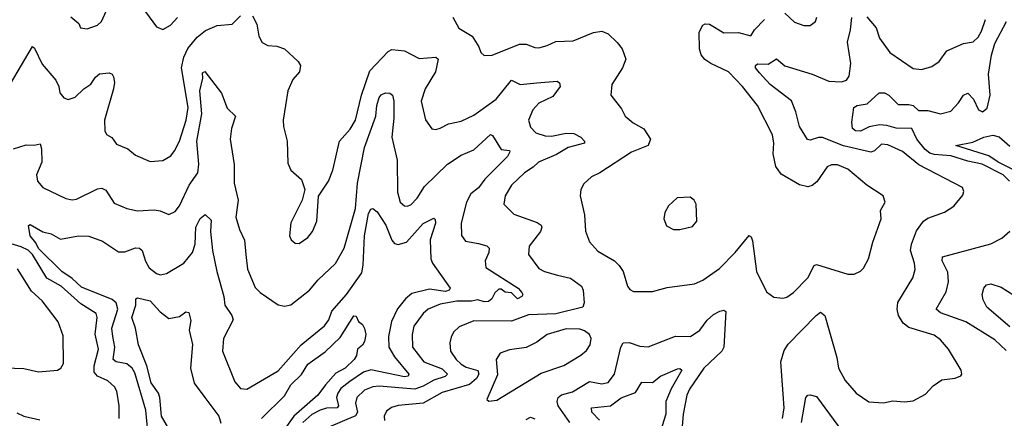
# Model space of a CAD drawing. Extents: x 1443846 to 1577407, y 839182 to 927291.
# Tile 409 of 535: x 1546045 to 1550729, y 898695 to 900594. Entities that reach past the tile are written whole.
import ezdxf

# ---------------------------------------------------------------- set-up
doc = ezdxf.new("R2010")
doc.units = 0

msp = doc.modelspace()

# ---------------------------------------------------------------- linework, layer by layer
at = {"layer": '0CON20XD'}
for points in [[(1546287.8, 900607.8), (1546326.2, 900575), (1546333.3, 900555), (1546365, 900550), (1546415, 900567.5), (1546434.3, 900585), (1546471.3, 900668.7)], [(1546625.5, 900655.5), (1546695, 900560), (1546725, 900546.2), (1546763, 900567), (1546795.4, 900604.6)], [(1546001.4, 900288.6), (1546105, 900466.2), (1546115, 900458.8), (1546151.5, 900381.5), (1546216.1, 900305), (1546230.7, 900275), (1546235.4, 900245), (1546255, 900222.2), (1546275, 900214.4), (1546308, 900225), (1546350, 900265), (1546383.3, 900286.7), (1546405, 900320), (1546425, 900335.5), (1546470.3, 900340.3), (1546484.4, 900334.4), (1546491.3, 900321.3), (1546495.5, 900295), (1546491.5, 900265), (1546448.8, 900115), (1546450, 900065), (1546457.5, 900047.5), (1546482.5, 900032.5), (1546505, 900000.6), (1546558.5, 899978.5), (1546595, 899948.1), (1546665, 899918.1), (1546726.4, 899923.6), (1546764.6, 899945.4), (1546781.5, 899968.5), (1546805, 900015.8), (1546836.5, 900115), (1546845.9, 900175), (1546814.7, 900365), (1546826.2, 900415), (1546845, 900457.1), (1546888.9, 900511.1), (1546928, 900542), (1546985, 900566.4), (1547055, 900572.5), (1547095, 900612.5)], [(1547152.8, 900612.8), (1547172.2, 900572.2), (1547182.2, 900515), (1547198.8, 900485), (1547225, 900470.8), (1547268.3, 900468.3), (1547304.6, 900454.6), (1547370, 900395), (1547381.4, 900375), (1547375.7, 900345), (1547345, 900308.8), (1547320.6, 900255), (1547298, 900115), (1547299.2, 900085), (1547316.9, 900015), (1547321.2, 899911.2), (1547335, 899877.5), (1547385, 899833.3), (1547401.2, 899785), (1547388.8, 899735), (1547334.4, 899625.6), (1547328.1, 899565), (1547336.2, 899545), (1547355, 899530), (1547375, 899527.5), (1547415, 899556.2), (1547437.1, 899585), (1547458.6, 899635), (1547466.1, 899753.9), (1547513.8, 899825), (1547535, 899876.7), (1547566.9, 900015), (1547617, 900073), (1547642.5, 900115), (1547670.4, 900235), (1547710.4, 900349.6), (1547797.9, 900442.1), (1547815, 900451.3), (1547875, 900444.6), (1547945, 900408.1), (1548025, 900415.5), (1548035, 900406.2), (1548022.8, 900345), (1547973.1, 900265), (1547954.7, 900205), (1547975, 900117.5), (1548005, 900074), (1548025, 900070.8), (1548045, 900077.1), (1548085, 900097.8), (1548145, 900110), (1548205, 900138.4), (1548311.2, 900215), (1548385, 900305.5), (1548425.3, 900285.3), (1548505, 900293.3), (1548601.7, 900301.7), (1548613.6, 900293.6), (1548616.2, 900275), (1548581.7, 900228.3), (1548515, 900196.6), (1548485.4, 900165), (1548465.4, 900115), (1548475, 900081.9), (1548500.6, 900055), (1548545, 900040), (1548575, 900039.8), (1548645, 900053.6), (1548681.2, 900051.2), (1548714.3, 900035), (1548731.4, 900015), (1548732, 900005), (1548655, 899985.3), (1548598.2, 899951.8), (1548512.5, 899915), (1548488.4, 899891.6), (1548445.8, 899864.2), (1548384.4, 899805), (1548354.4, 899755), (1548348, 899715), (1548395, 899667.8), (1548507.3, 899627.3), (1548525.7, 899615), (1548529.4, 899605), (1548523.3, 899585), (1548468.6, 899515), (1548465.7, 899475), (1548515, 899408.9), (1548541.2, 899395), (1548603.2, 899376.8), (1548665, 899362.5), (1548718.1, 899325), (1548725.3, 899305.3), (1548730, 899245), (1548724.3, 899225), (1548595, 899192.3), (1548465, 899188.9), (1548385, 899158.1), (1548205, 899159.3), (1548135, 899131.8), (1548108.9, 899105), (1548097.6, 899082.4), (1548090.5, 899055), (1548094.5, 899015), (1548121.3, 898975), (1548145, 898953.3), (1548169.4, 898939.4), (1548223.7, 898923.7), (1548229.6, 898905), (1548218.8, 898885), (1548185, 898855.9), (1548055, 898818.3), (1547965, 898767.5), (1547845, 898756.6), (1547813, 898747), (1547790.2, 898729.8), (1547779.4, 898705), (1547780.6, 898685)], [(1549684.7, 900624.7), (1549731.4, 900581.4), (1549775, 900565.7), (1549805, 900566.7), (1549831.2, 900585), (1549838, 900605)], [(1548105.5, 900605.5), (1548133.6, 900553.6), (1548197.1, 900515), (1548229.2, 900465), (1548238, 900438), (1548255, 900423.8), (1548292.5, 900425), (1548422.4, 900477.6), (1548455, 900477.7), (1548495, 900461.1), (1548515, 900460), (1548555, 900470.9), (1548595, 900490.5), (1548677.4, 900492.6), (1548775, 900532.5), (1548815, 900539.5), (1548845, 900525.6), (1548887.1, 900485), (1548910.6, 900455), (1548928.6, 900405), (1548912.9, 900365), (1548862.5, 900285), (1548858, 900235), (1548908.7, 900168.7), (1548925, 900134), (1548962.8, 900102.8), (1549014, 900074), (1549045.6, 900025), (1549034.3, 899995), (1548955, 899962.7), (1548805, 899864.2), (1548765, 899845.8), (1548728.3, 899811.7), (1548714, 899785), (1548711.4, 899755), (1548732.2, 899665), (1548736.6, 899586.6), (1548756.2, 899536.2), (1548795, 899491.1), (1548874.7, 899444.7), (1548897.5, 899422.5), (1548915.8, 899395), (1548936, 899325), (1548948.3, 899308.3), (1548965, 899300), (1549055, 899299.2), (1549125, 899319.2), (1549255, 899335.7), (1549295, 899353.1), (1549375, 899409.5), (1549449.5, 899485), (1549515, 899566.2), (1549525, 899560), (1549530.5, 899540.5), (1549550.5, 899395), (1549598.1, 899298.1), (1549632.6, 899272.6), (1549675, 899268.1), (1549695, 899273.1), (1549725.7, 899295), (1549794.3, 899365), (1549825, 899422.5), (1549835, 899427.8), (1549985, 899382.5), (1550015, 899382.5), (1550045, 899396), (1550059.7, 899410.3), (1550082.9, 899455), (1550104.2, 899534.2), (1550143.3, 899645), (1550140, 899685), (1550162.9, 899725), (1550152.5, 899755), (1550076, 899806), (1549985, 899881.5), (1549935, 899902.5), (1549906.8, 899903.2), (1549886.6, 899893.4), (1549837.9, 899822.1), (1549815.3, 899804.7), (1549795, 899797.9), (1549755, 899807.3), (1549668.4, 899858.4), (1549642.2, 899895), (1549630, 899955), (1549632.7, 900005), (1549626.4, 900045), (1549554.6, 900184.6), (1549484.4, 900275), (1549416.7, 900345), (1549332.9, 900385), (1549304.2, 900404.2), (1549286.9, 900426.9), (1549279.1, 900455), (1549278.2, 900535), (1549295, 900567.1), (1549306.7, 900573.3), (1549327.1, 900572.9), (1549395, 900531.1), (1549465, 900532.7), (1549523.4, 900516.6), (1549540.8, 900545), (1549588.5, 900595)], [(1549673.2, 898695), (1549682, 898745), (1549665.5, 898965), (1549681.4, 899018.6), (1549700.8, 899049.2), (1549833.5, 899185), (1549855, 899200.6), (1549875.5, 899185), (1549932.9, 898985), (1549940.5, 898935), (1549972.9, 898875), (1550024.2, 898815), (1550085, 898774.3), (1550155, 898770), (1550198.8, 898778.8), (1550255, 898774), (1550295, 898778.8), (1550355, 898810), (1550390.5, 898849.5), (1550431.7, 898878.3), (1550495, 898886.7), (1550523, 898897), (1550527.5, 898905), (1550523.3, 898925), (1550464.3, 899025), (1550425, 899070), (1550395, 899090.8), (1550275, 899127.9), (1550248.5, 899148.5), (1550226.5, 899185), (1550218.9, 899215), (1550223.3, 899246.7), (1550293.3, 899365), (1550305.4, 899404.6), (1550302.5, 899435), (1550283.5, 899495), (1550287.4, 899525), (1550311.5, 899588.5), (1550344.4, 899635), (1550365, 899648.9), (1550445, 899677.1), (1550488.8, 899705), (1550531.7, 899758.3), (1550536.7, 899775), (1550530, 899795), (1550322.8, 899902.8), (1550245, 899965.3), (1550175, 899998.4), (1550145, 900001.2), (1550111.4, 899968.6), (1550095, 899962.8), (1549965, 899992.8), (1549865, 900033), (1549845, 900033.2), (1549805, 900020), (1549792.4, 900022.4), (1549754.7, 900084.8), (1549737.9, 900155), (1549717.2, 900207.2), (1549614.7, 900285), (1549565, 900340.6), (1549546, 900365), (1549546.2, 900375), (1549555, 900383.8), (1549605, 900382.5), (1549645, 900406.5), (1549685, 900373.9), (1549815, 900334.7), (1549895, 900300.4), (1549955, 900298.5), (1549978.6, 900305), (1549990.4, 900325), (1549998.9, 900385), (1549983.9, 900486.1), (1549998.2, 900545), (1550004.4, 900604.4)], [(1550754.2, 899825), (1550723.5, 899855), (1550624, 899906), (1550555, 899919.8), (1550475, 899944.8), (1550395, 899951.5), (1550375, 899958.5), (1550352.9, 899975), (1550312.5, 900025), (1550290, 900075), (1550215, 900076.9), (1550170, 900090), (1550135, 900092.9), (1550086.5, 900083.5), (1550045, 900062.2), (1550022, 900065), (1550007.1, 900075), (1550004.4, 900105), (1550013.3, 900175), (1550030, 900185), (1550077, 900193), (1550134.2, 900245.8), (1550160, 900245), (1550180, 900235), (1550225, 900190), (1550275, 900190.6), (1550296, 900185), (1550320.6, 900160.6), (1550365, 900160.7), (1550425, 900144.7), (1550475, 900158.8), (1550511.8, 900198.2), (1550535, 900234.4), (1550555, 900244.3), (1550582.5, 900215), (1550606, 900165), (1550625, 900155.7), (1550647.6, 900172.4), (1550662.4, 900235), (1550654.8, 900334.8), (1550668.8, 900425), (1550685, 900479.6), (1550739.6, 900585)], [(1550075, 900606.5), (1550119.1, 900555), (1550135.3, 900505), (1550185, 900437.1), (1550295, 900361.9), (1550335, 900356.9), (1550385, 900370), (1550419.2, 900395), (1550455.7, 900445), (1550535, 900480), (1550581.2, 900488.8), (1550605, 900510), (1550621.5, 900538.5), (1550640, 900595)], [(1546015, 899979.3), (1546075, 899997.3), (1546114.1, 899995.9), (1546142.5, 900002.5), (1546148.8, 899978.8), (1546150, 899915), (1546124.4, 899855), (1546128.9, 899825), (1546155, 899794.4), (1546265, 899742.2), (1546295, 899735.6), (1546315, 899739.5), (1546415, 899787.5), (1546435, 899791.1), (1546455, 899781.4), (1546495, 899720), (1546553.9, 899693.9), (1546605, 899683.5), (1546685, 899688.2), (1546713.1, 899683.1), (1546755, 899665.8), (1546785, 899680.8), (1546805, 899707.5), (1546851.6, 899805), (1546892.5, 899865), (1546896.4, 899905), (1546887.4, 900015), (1546911.3, 900145), (1546902.1, 900255), (1546915.6, 900315), (1546915, 900340), (1546925, 900346.2), (1547004.4, 900244.4), (1547031.9, 900171.9), (1547072, 900135), (1547051.9, 900075), (1547046.7, 900025), (1547064.7, 899904.7), (1547065.3, 899815), (1547083.4, 899735), (1547073.8, 899653.8), (1547090.5, 899595), (1547113.7, 899543.7), (1547120.9, 899475), (1547128.5, 899405), (1547165, 899318.6), (1547189.4, 899295), (1547275, 899236), (1547305, 899230), (1547335, 899235.8), (1547424.3, 899305), (1547465.4, 899354.6), (1547547, 899433), (1547588.2, 899505), (1547642.7, 899695), (1547652.6, 899815), (1547685.2, 899984.8), (1547739.3, 900135), (1547743.4, 900185), (1547755, 900222.5), (1547765, 900235.6), (1547785, 900245.8), (1547805, 900244.2), (1547819.2, 900235), (1547825.3, 900205.3), (1547824.8, 900124.8), (1547814.8, 900035), (1547840.8, 899925), (1547842.2, 899772.3), (1547855.6, 899725), (1547875, 899707.3), (1547887.5, 899705), (1547905, 899712.7), (1547935.5, 899744.5), (1547970.3, 899799.7), (1548079.6, 899905), (1548145, 899948), (1548205, 899973.8), (1548285, 900046.7), (1548295, 900042.5), (1548335.7, 899975.7), (1548375, 899971.2), (1548377.3, 899965), (1548365, 899942.7), (1548257.1, 899835), (1548227, 899793), (1548191.8, 899765), (1548170.9, 899725), (1548145.3, 899625), (1548146.2, 899566.2), (1548165, 899539.5), (1548228.1, 899528.1), (1548266.8, 899516.8), (1548278.6, 899505), (1548276.5, 899485), (1548258.9, 899445), (1548262.9, 899412.9), (1548415.6, 899315), (1548434.3, 899295), (1548438.6, 899285), (1548434.2, 899275), (1548412.5, 899265), (1548385, 899293.8), (1548355, 899296.7), (1548335, 899310), (1548325, 899310), (1548305, 899293.3), (1548290.6, 899265), (1548275, 899251.3), (1548255, 899249.4), (1548225, 899258.9), (1548195, 899252.6), (1548125, 899253.3), (1548045, 899239.5), (1547987.8, 899215), (1547965, 899194.4), (1547920.4, 899135), (1547911.8, 899095), (1547913.1, 899035), (1547966.9, 898965), (1548055, 898930.6), (1548080.5, 898905), (1548069.4, 898895), (1548015, 898877.6), (1547965, 898848.1), (1547925, 898833.9), (1547755, 898849.3), (1547725, 898845.8), (1547685, 898829.7), (1547648.7, 898795), (1547642.7, 898767.3), (1547651.6, 898725), (1547642.6, 898707.4), (1547516.2, 898653.8)], [(1550779.4, 899875), (1550699.5, 899915), (1550655.9, 899945.9), (1550498.8, 899995), (1550580.2, 900009.8), (1550631.4, 900035), (1550675, 900043.7), (1550705.1, 900035.1), (1550755, 899991.6)], [(1549155, 899594.2), (1549185, 899594.3), (1549245, 899609.2), (1549265.7, 899635), (1549263.3, 899715), (1549253.8, 899733.8), (1549235, 899748.8), (1549173.3, 899745), (1549132.3, 899707.7), (1549114, 899675), (1549109.2, 899645), (1549122.1, 899612.1), (1549155, 899594.2)], [(1546658.8, 898585), (1546645.3, 898735), (1546592.8, 898912.8), (1546579.2, 898935), (1546555, 898955.2), (1546504, 898965), (1546490, 898975), (1546497.3, 899035), (1546488, 899085), (1546483.3, 899125), (1546511.3, 899215), (1546504.3, 899245), (1546485, 899261.6), (1546339.5, 899319.5), (1546295, 899361.9), (1546244.7, 899395), (1546135, 899504.8), (1546121.7, 899531.7), (1546094.1, 899565), (1546086.2, 899613.8), (1546095, 899618.8), (1546155, 899584.2), (1546195, 899574.2), (1546239.1, 899549.1), (1546325, 899564.6), (1546373.6, 899563.6), (1546439.5, 899539.5), (1546515, 899488.5), (1546545, 899487.5), (1546595, 899507.3), (1546615, 899505.5), (1546627.1, 899495), (1546643.3, 899443.3), (1546661.5, 899411.5), (1546695, 899385.6), (1546715, 899379.4), (1546743.8, 899385), (1546825, 899434.3), (1546867, 899485), (1546880.3, 899525), (1546882.6, 899605), (1546902.6, 899647.4), (1546926.7, 899666.7), (1546955, 899638.8), (1546952.9, 899585), (1546961.6, 899495), (1546982.5, 899395), (1547016.4, 899275), (1547020.5, 899235), (1547054.4, 899185), (1547060.5, 899165), (1547014.5, 899075), (1547010, 899015), (1547068.7, 898868.7), (1547095, 898838), (1547125.6, 898834.4), (1547275, 898922.2), (1547384.5, 899045), (1547495, 899136.5), (1547515, 899164.4), (1547529.4, 899205), (1547599.2, 899285), (1547671.9, 899388.1), (1547679.1, 899425), (1547685.2, 899565), (1547705, 899671.2), (1547715, 899692.2), (1547725, 899694.5), (1547745, 899678.9), (1547786.2, 899615), (1547815, 899543.1), (1547828.7, 899528.7), (1547845, 899523.6), (1547885, 899534.5), (1547965, 899622.7), (1548015, 899648), (1548021.7, 899641.7), (1548023.3, 899625), (1547998.2, 899545), (1548001.5, 899455), (1548009.5, 899435), (1548092.5, 899315), (1548087.8, 899305), (1548071.3, 899298.7), (1547995, 899309.8), (1547910.8, 899289.2), (1547879.6, 899265), (1547842.4, 899217.6), (1547813.1, 899156.9), (1547799.7, 899085), (1547801.4, 899035), (1547827.6, 898987.6), (1547895.5, 898905), (1547893.4, 898896.6), (1547875, 898893.4), (1547715, 898926.8), (1547680, 898915), (1547615, 898870.6), (1547572.8, 898837.2), (1547558.4, 898815), (1547552.7, 898795), (1547560.9, 898755), (1547555.3, 898745), (1547505, 898743.2), (1547475, 898734.8), (1547435, 898713.7), (1547392.4, 898675)], [(1550738.3, 899018.3), (1550685, 899068.9), (1550546.5, 899155), (1550425, 899198.4), (1550405.5, 899215), (1550452.7, 899297.3), (1550464.1, 899345), (1550461.3, 899391.3), (1550433.9, 899445), (1550435.5, 899464.5), (1550665, 899525.7), (1550717.4, 899552.6), (1550755, 899586)], [(1546518.2, 898695), (1546517.8, 898755), (1546506.2, 898825), (1546495.6, 898845), (1546464.2, 898874.2), (1546415, 898896.1), (1546398.5, 898915), (1546398.8, 898945), (1546419.5, 899025), (1546403.8, 899096.2), (1546413.6, 899175), (1546408.9, 899195), (1546335, 899240.9), (1546241.3, 899325), (1546173.6, 899363.6), (1546105, 899475.2), (1546085, 899496.9), (1546052.5, 899512.5), (1545968, 899538)], [(1545975, 898935.4), (1546065, 898932.5), (1546135, 898917.1), (1546225, 898924.2), (1546241.2, 898935), (1546253, 898957), (1546251.7, 899088.3), (1546228.1, 899155), (1546151.5, 899255), (1546101.2, 899301.2), (1546035, 899406.7)], [(1550755, 899131.5), (1550646.5, 899225), (1550628.9, 899258.9), (1550624.5, 899285), (1550631.4, 899315), (1550645, 899331.1), (1550664.7, 899335.3), (1550715, 899320), (1550805, 899262.9)], [(1546761.4, 898635), (1546719.4, 898705), (1546712, 898795), (1546704.8, 898815), (1546670.2, 898865), (1546649.2, 898945), (1546609.5, 899045), (1546595.6, 899125), (1546578.5, 899175), (1546597.5, 899235), (1546596.7, 899265), (1546605, 899270), (1546665, 899254.4), (1546712.6, 899202.6), (1546755, 899171.4), (1546805, 899180), (1546835, 899202.5), (1546849.2, 899199.2), (1546859.5, 899160.5), (1546851.5, 899115), (1546867.1, 899047.1), (1546858, 898935), (1546875, 898862.9), (1546925.4, 898795)], [(1548661.9, 898675), (1548607.3, 898755), (1548601.8, 898775), (1548606, 898794), (1548622.8, 898807.2), (1548675, 898821.8), (1548755, 898871.2), (1548815, 898859.6), (1548845, 898865.6), (1548874.7, 898905.3), (1548905.2, 899034.8), (1548915.8, 899054.2), (1548945, 899055.9), (1548995, 899039.1), (1549035, 899036.2), (1549165, 899086.7), (1549235.7, 899084.3), (1549280, 899115), (1549315, 899163.1), (1549345, 899190), (1549376, 899206), (1549395, 899210), (1549403.6, 899203.6), (1549395, 899034.3), (1549384.7, 899015), (1549299.7, 898935), (1549231.6, 898835), (1549219.3, 898805), (1549200.6, 898715), (1549196.7, 898656.7)], [(1547195.8, 898695), (1547305, 898803.3), (1547335, 898854.3), (1547385.3, 898904.7), (1547415, 898953.2), (1547497.4, 899012.6), (1547570, 899080), (1547635, 899183.8), (1547645, 899182.5), (1547656.4, 899156.4), (1547675, 899142.5), (1547685, 899122.5), (1547691.4, 899095), (1547685, 899061.2), (1547675, 899043.8), (1547652.5, 899025), (1547646.9, 898995), (1547635.5, 898975), (1547593.3, 898935), (1547549.5, 898910.5), (1547500.4, 898855), (1547462.5, 898805), (1547349.6, 898705), (1547306.4, 898645)], [(1548277, 898777), (1548315, 898782), (1548525, 898911.1), (1548633.3, 898946.7), (1548714, 898996), (1548741.7, 899018.3), (1548759.4, 899045), (1548764.4, 899075), (1548755.7, 899095), (1548732.5, 899112.5), (1548710.1, 899120.1), (1548645, 899121), (1548555, 899094.7), (1548505, 899058.8), (1548455, 899032.3), (1548375, 899022.1), (1548330.8, 899005), (1548312.2, 898975), (1548317.3, 898902.7), (1548267.5, 898785), (1548277, 898777)], [(1548804, 898686), (1548767.1, 898725), (1548765, 898745.6), (1548855, 898754.7), (1548906.7, 898793.3), (1548975, 898818.5), (1549005, 898867.5), (1549055, 898866.4), (1549094.2, 898895.8), (1549175, 898930.4), (1549185, 898933.1), (1549194.3, 898925), (1549143.9, 898836.1), (1549119.4, 898775), (1549118.4, 898715), (1549093.7, 898635)], [(1546925.4, 898795), (1546992.2, 898705), (1547002.2, 898672.2)], [(1549764.4, 898675.6), (1549785.5, 898794.5), (1549795, 898805.8), (1549805, 898807.5), (1549835, 898799.2), (1549977.1, 898607.1)], [(1546031.2, 898721.2), (1546065, 898705.4), (1546141.3, 898688.7)], [(1548455, 898690.4), (1548475, 898700.9), (1548495, 898692.7)]]:
    msp.add_lwpolyline(points, dxfattribs=at)

doc.saveas('drawing.dxf')
